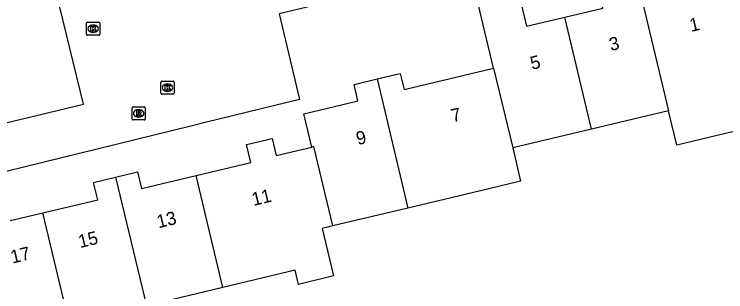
# Model space of a CAD drawing. Extents: x 158461 to 159795, y 387220 to 388672.
# Drawn here: x 159149 to 159203, y 388305.3 to 388326.4 of the extents above; entities that cross this region are included whole.
import ezdxf

# ---------------------------------------------------------------- set-up
doc = ezdxf.new("R2010")
doc.units = 0
for name, color, linetype in [('IMGEO_Kolk', 7, 'Continuous'), ('IMGEO_Pand', 7, 'Continuous'), ('IMGEO_Pand_nummerreeks', 7, 'Continuous'), ('IMGEO_Rijbaan_lokaal_open', 7, 'Continuous'), ('IMGEO_Rioolput', 7, 'Continuous')]:
    doc.layers.add(name, color=color, linetype=linetype)

msp = doc.modelspace()

# ---------------------------------------------------------------- linework, layer by layer
at = {"layer": 'IMGEO_Kolk'}
for p, q in [((159154.539, 388325.793), (159155.391, 388325.793)), ((159154.464, 388324.867), (159154.464, 388325.719)), ((159154.952, 388325.573), (159154.977, 388325.573)), ((159155.465, 388325.719), (159155.465, 388324.867)), ((159155.391, 388324.793), (159154.539, 388324.793)), ((159154.975, 388325.013), (159154.95, 388325.013)), ((159160.107, 388320.384), (159160.107, 388321.236)), ((159160.182, 388321.31), (159161.034, 388321.31)), ((159160.595, 388321.09), (159160.62, 388321.09)), ((159161.108, 388321.236), (159161.108, 388320.384)), ((159160.618, 388320.53), (159160.593, 388320.53)), ((159161.034, 388320.31), (159160.182, 388320.31))]:
    msp.add_line(p, q, dxfattribs=at)
for points in [[(159154.539, 388325.793), (159155.391, 388325.793)], [(159154.464, 388324.867), (159154.464, 388325.719)], [(159154.785, 388325.493), (159154.908, 388325.493), (159154.908, 388325.342), (159155.038, 388325.493), (159155.202, 388325.493), (159155.056, 388325.342), (159155.209, 388325.093), (159155.057, 388325.093), (159154.972, 388325.257), (159154.908, 388325.19), (159154.908, 388325.093), (159154.785, 388325.093), (159154.785, 388325.493)], [(159155.465, 388325.719), (159155.465, 388324.867)], [(159155.391, 388324.793), (159154.539, 388324.793)], [(159160.107, 388320.384), (159160.107, 388321.236)], [(159160.182, 388321.31), (159161.034, 388321.31)], [(159160.428, 388321.01), (159160.551, 388321.01), (159160.551, 388320.859), (159160.681, 388321.01), (159160.845, 388321.01), (159160.699, 388320.859), (159160.852, 388320.61), (159160.7, 388320.61), (159160.615, 388320.774), (159160.551, 388320.707), (159160.551, 388320.61), (159160.428, 388320.61), (159160.428, 388321.01)], [(159161.108, 388321.236), (159161.108, 388320.384)], [(159161.034, 388320.31), (159160.182, 388320.31)]]:
    msp.add_lwpolyline(points, dxfattribs=at)
for centre, start, end in [((159154.541, 388325.717), 91.552, 178.448), ((159154.541, 388325.717), 91.552, 178.448), ((159155.389, 388325.717), 1.552, 88.448), ((159155.389, 388325.717), 1.552, 88.448), ((159154.541, 388324.869), 181.552, 268.448), ((159154.541, 388324.869), 181.552, 268.448), ((159155.389, 388324.869), 271.552, 358.448), ((159155.389, 388324.869), 271.552, 358.448), ((159160.184, 388321.234), 91.552, 178.448), ((159160.184, 388321.234), 91.552, 178.448), ((159161.032, 388321.234), 1.552, 88.448), ((159161.032, 388321.234), 1.552, 88.448), ((159160.184, 388320.386), 181.552, 268.448), ((159160.184, 388320.386), 181.552, 268.448), ((159161.032, 388320.386), 271.552, 358.448), ((159161.032, 388320.386), 271.552, 358.448)]:
    msp.add_arc(centre, 0.0765, start, end, dxfattribs=at)
for centre, major_axis, ratio, start_param, end_param in [((159154.951, 388325.293), (-0.387, 0.002), 0.722429, 4.712389, 7.853982), ((159154.976, 388325.293), (-0.39, 0.002), 0.717154, 1.570796, 4.712389), ((159160.594, 388320.81), (-0.387, 0.002), 0.722429, 4.712389, 7.853982), ((159160.619, 388320.81), (-0.39, 0.002), 0.717154, 1.570796, 4.712389)]:
    msp.add_ellipse(centre, major_axis=major_axis, ratio=ratio, start_param=start_param, end_param=end_param, dxfattribs=at)
at = {"layer": 'IMGEO_Pand'}
for points in [[(159190.774, 388326.171), (159193.664, 388326.861), (159192.537, 388331.581), (159195.505, 388332.29)], [(159195.505, 388332.29), (159198.668, 388319.059)], [(159185.38, 388322.286), (159183.676, 388329.432), (159186.764, 388330.17), (159187.885, 388325.481), (159190.774, 388326.171)], [(159192.807, 388317.66), (159190.774, 388326.171)], [(159176.528, 388321.482), (159178.282, 388321.901), (159178.578, 388320.661), (159179.653, 388320.918), (159185.38, 388322.286)], [(159185.38, 388322.286), (159186.825, 388316.231)], [(159171.574, 388316.3), (159170.968, 388318.834), (159173.937, 388319.544), (159175.072, 388319.815), (159174.774, 388321.063), (159176.528, 388321.482)], [(159176.528, 388321.482), (159178.868, 388311.663)], [(159198.668, 388319.059), (159192.807, 388317.66)], [(159205.42, 388317.906), (159199.294, 388316.443), (159198.668, 388319.059)], [(159192.807, 388317.66), (159186.825, 388316.231)], [(159162.788, 388314.134), (159166.937, 388315.125), (159166.612, 388316.485), (159168.554, 388316.949), (159168.864, 388315.653), (159171.574, 388316.3)], [(159173.161, 388310.3), (159171.72, 388316.335), (159171.574, 388316.3)], [(159186.825, 388316.231), (159187.427, 388313.708), (159184.916, 388313.108), (159178.868, 388311.663)], [(159151.142, 388311.302), (159155.308, 388312.297), (159154.996, 388313.606), (159156.666, 388314.005)], [(159156.666, 388314.005), (159158.337, 388314.404), (159158.638, 388313.143), (159162.788, 388314.134)], [(159156.666, 388314.005), (159159.004, 388304.241)], [(159164.818, 388305.63), (159162.788, 388314.134)], [(159148.657, 388310.708), (159151.142, 388311.302)], [(159153.168, 388302.847), (159151.142, 388311.302)], [(159178.868, 388311.663), (159173.161, 388310.3)], [(159173.161, 388310.3), (159172.351, 388310.106), (159173.213, 388306.499), (159170.555, 388305.864), (159170.299, 388306.939), (159164.818, 388305.63)], [(159164.818, 388305.63), (159159.004, 388304.241)]]:
    msp.add_lwpolyline(points, dxfattribs=at)
at = {"layer": 'IMGEO_Rijbaan_lokaal_open'}
for points in [[(159126.305, 388312.835), (159154.221, 388319.555), (159151.107, 388332.343), (159150.054, 388332.089), (159149.754, 388333.338), (159149.592, 388334.014)], [(159178.617, 388328.712), (159170.259, 388326.712), (159169.091, 388326.432), (159170.641, 388319.924), (159163.561, 388318.187), (159162.389, 388317.899), (159135.747, 388311.362), (159135.471, 388312.508), (159130.693, 388311.349)]]:
    msp.add_lwpolyline(points, dxfattribs=at)
at = {"layer": 'IMGEO_Rioolput'}
for p, q in [((159157.995, 388319.356), (159158.847, 388319.356)), ((159157.92, 388318.43), (159157.92, 388319.282)), ((159158.408, 388319.136), (159158.433, 388319.136)), ((159158.921, 388319.282), (159158.921, 388318.43)), ((159158.847, 388318.356), (159157.995, 388318.356)), ((159158.431, 388318.576), (159158.406, 388318.576))]:
    msp.add_line(p, q, dxfattribs=at)
for points in [[(159157.995, 388319.356), (159158.847, 388319.356)], [(159157.92, 388318.43), (159157.92, 388319.282)], [(159158.509, 388319.054), (159158.257, 388319.056), (159158.257, 388318.656)], [(159158.257, 388318.656), (159158.381, 388318.656), (159158.381, 388318.818), (159158.392, 388318.818)], [(159158.435, 388318.975), (159158.381, 388318.975), (159158.381, 388318.894)], [(159158.381, 388318.894), (159158.433, 388318.894)], [(159158.439, 388318.789), (159158.51, 388318.656), (159158.65, 388318.656), (159158.585, 388318.782)], [(159158.921, 388319.282), (159158.921, 388318.43)], [(159158.847, 388318.356), (159157.995, 388318.356)]]:
    msp.add_lwpolyline(points, dxfattribs=at)
for centre, radius, start, end in [((159157.997, 388319.28), 0.0765, 91.552, 178.448), ((159157.997, 388319.28), 0.0765, 91.552, 178.448), ((159158.845, 388319.28), 0.0765, 1.552, 88.448), ((159158.845, 388319.28), 0.0765, 1.552, 88.448), ((159158.391, 388318.765), 0.0533, 26.0293, 88.6989), ((159158.417, 388319.083), 0.19, 274.7715, 282.9687), ((159158.441, 388318.879), 0.0964, 77.0061, 93.1865), ((159158.455, 388318.936), 0.0378, 276.6634, 79.6772), ((159158.508, 388318.944), 0.109, 350.3612, 89.416), ((159158.506, 388318.944), 0.112, 277.5842, 350.9817), ((159158.49, 388318.729), 0.108, 29.5134, 73.7905), ((159157.997, 388318.432), 0.0765, 181.552, 268.448), ((159157.997, 388318.432), 0.0765, 181.552, 268.448), ((159158.845, 388318.432), 0.0765, 271.552, 358.448), ((159158.845, 388318.432), 0.0765, 271.552, 358.448)]:
    msp.add_arc(centre, radius, start, end, dxfattribs=at)
for centre, major_axis, ratio, start_param, end_param in [((159158.407, 388318.856), (-0.387, 0.002), 0.722429, 4.712389, 7.853982), ((159158.432, 388318.856), (-0.39, 0.002), 0.717154, 1.570796, 4.712389)]:
    msp.add_ellipse(centre, major_axis=major_axis, ratio=ratio, start_param=start_param, end_param=end_param, dxfattribs=at)

# ---------------------------------------------------------------- texts
at = {"layer": 'IMGEO_Pand_nummerreeks'}
for s, rotation, p in [('1', 13.4203, (159200.383, 388325.047)), ('3', 13.4203, (159194.283, 388323.591)), ('5', 13.4203, (159188.293, 388322.162)), ('7', 13.4718, (159182.275, 388318.17)), ('9', 13.4718, (159175.068, 388316.443)), ('11', 13.6384, (159167.141, 388311.819)), ('13', 13.6384, (159159.925, 388310.122)), ('15', 13.6384, (159153.966, 388308.615)), ('17', 13.6364, (159148.825, 388307.436))]:
    msp.add_text(s, height=1, rotation=rotation, dxfattribs=at).set_placement(p)

doc.saveas('drawing.dxf')
